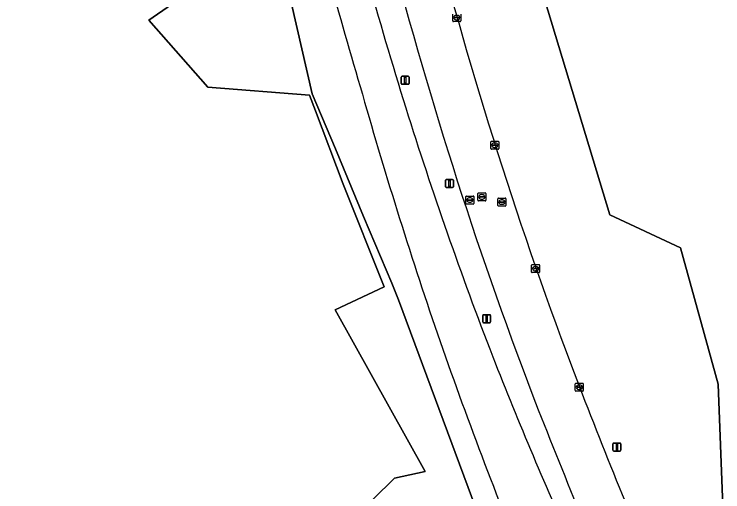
# Model space of a CAD drawing. Extents: x 154324 to 155744, y 382937 to 384188.
# Drawn here: x 155079.5 to 155168.4, y 383617.3 to 383677.2 of the extents above; entities that cross this region are included whole.
import ezdxf

# ---------------------------------------------------------------- set-up
doc = ezdxf.new("R2010")
doc.units = 0
for name, color, linetype in [('IMGEO_Berm_groen', 7, 'Continuous'), ('IMGEO_Groenvoorziening', 7, 'Continuous'), ('IMGEO_Kolk', 7, 'Continuous'), ('IMGEO_Lichtmast', 7, 'Continuous'), ('IMGEO_Loofbos', 7, 'Continuous'), ('IMGEO_Rijbaan_lokaal_gesloten', 7, 'Continuous'), ('IMGEO_Rijbaan_regionaal_gesloten', 7, 'Continuous'), ('IMGEO_Rioolput', 7, 'Continuous')]:
    doc.layers.add(name, color=color, linetype=linetype)

msp = doc.modelspace()

# ---------------------------------------------------------------- linework, layer by layer
at = {"layer": 'IMGEO_Berm_groen'}
msp.add_lwpolyline([(155168.374, 383615.468), (155167.784, 383630.808), (155163.064, 383647.918), (155154.214, 383652.048), (155144.774, 383683.319), (155130.024, 383737.6), (155124.123, 383771.821), (155122.648, 383819.022), (155123.238, 383848.523)], dxfattribs=at)
for centre, radius, start, end in [((155604.761, 383814.782), 499.001, 193.40345, 197.40987), ((155647.555, 383820.713), 532.313, 194.54099, 201.04258), ((155647.06, 383820.795), 537.747, 194.55801, 201.06003), ((155617.066, 383818.347), 511.809, 197.37855, 201.08287), ((155620.976, 383822.996), 517.138, 201.40764, 204.37906), ((155699.05, 383839.72), 587.199, 200.969382, 204.001708), ((156046.592, 383983.08), 968.941, 201.525674, 203.401425)]:
    msp.add_arc(centre, radius, start, end, dxfattribs=at)
at = {"layer": 'IMGEO_Groenvoorziening'}
for points in [[(155123.238, 383848.523), (155122.648, 383819.022), (155124.123, 383771.821), (155130.024, 383737.6), (155144.774, 383683.319), (155154.214, 383652.048), (155163.064, 383647.918), (155167.784, 383630.808), (155168.374, 383615.468)], [(155073.558, 383760.225), (155082.502, 383757.348), (155083.717, 383744.948), (155076.22, 383733.105), (155080.966, 383731.571), (155088.121, 383731.161), (155094.233, 383737.066), (155101.437, 383734.514), (155116.865, 383667.25), (155119.805, 383660.327), (155123.304, 383651.828), (155126.889, 383643.47), (155127.696, 383641.387), (155155.837, 383565.533)], [(155155.837, 383565.533), (155127.696, 383641.387), (155126.889, 383643.47), (155123.304, 383651.828), (155119.805, 383660.327), (155116.865, 383667.25), (155101.437, 383734.514), (155100.129, 383724.58), (155096.026, 383716.863), (155094.982, 383708.599), (155105.477, 383709.647), (155110.091, 383687.943), (155105.485, 383682.796), (155096.415, 383676.474), (155103.817, 383668.059), (155116.546, 383667.084), (155117.294, 383665.099), (155120.756, 383655.903), (155125.89, 383643.023), (155119.749, 383640.122), (155131.056, 383619.838), (155127.185, 383619.004), (155121.792, 383613.688)]]:
    msp.add_lwpolyline(points, dxfattribs=at)
for centre, radius, start, end in [((155632.53, 383820.388), 531.884, 193.26969, 196.63147), ((155722.774, 383838.3), 623.539, 195.83506, 198.824872), ((155693.52, 383832.019), 593.834, 199.162045, 202.306849)]:
    msp.add_arc(centre, radius, start, end, dxfattribs=at)
at = {"layer": 'IMGEO_Kolk'}
for p, q in [((155134.515, 383676.385), (155134.515, 383677.237)), ((155134.817, 383676.854), (155135.215, 383676.854)), ((155135.003, 383677.091), (155135.028, 383677.091)), ((155135.516, 383677.237), (155135.516, 383676.385)), ((155135.442, 383676.311), (155134.59, 383676.311)), ((155134.774, 383676.805), (155134.774, 383676.817)), ((155135.212, 383676.768), (155134.814, 383676.768)), ((155135.026, 383676.531), (155135.001, 383676.531)), ((155135.258, 383676.817), (155135.258, 383676.805)), ((155139.285, 383660.359), (155139.285, 383661.211)), ((155139.36, 383661.285), (155140.212, 383661.285)), ((155139.773, 383661.065), (155139.798, 383661.065)), ((155140.286, 383661.211), (155140.286, 383660.359)), ((155140.212, 383660.285), (155139.36, 383660.285)), ((155139.544, 383660.779), (155139.544, 383660.791)), ((155139.982, 383660.742), (155139.584, 383660.742)), ((155139.587, 383660.828), (155139.985, 383660.828)), ((155139.796, 383660.505), (155139.771, 383660.505)), ((155140.028, 383660.791), (155140.028, 383660.779)), ((155144.475, 383645.794), (155145.327, 383645.794)), ((155144.4, 383644.868), (155144.4, 383645.72)), ((155144.659, 383645.288), (155144.659, 383645.3)), ((155145.097, 383645.251), (155144.699, 383645.251)), ((155144.702, 383645.337), (155145.1, 383645.337)), ((155144.911, 383645.014), (155144.886, 383645.014)), ((155144.888, 383645.574), (155144.913, 383645.574)), ((155145.143, 383645.3), (155145.143, 383645.288)), ((155145.401, 383645.72), (155145.401, 383644.868)), ((155145.327, 383644.794), (155144.475, 383644.794)), ((155149.879, 383629.98), (155149.879, 383630.832)), ((155149.954, 383630.906), (155150.806, 383630.906)), ((155150.367, 383630.686), (155150.392, 383630.686)), ((155150.88, 383630.832), (155150.88, 383629.98)), ((155150.806, 383629.906), (155149.954, 383629.906)), ((155150.138, 383630.4), (155150.138, 383630.412)), ((155150.576, 383630.363), (155150.178, 383630.363)), ((155150.181, 383630.449), (155150.579, 383630.449)), ((155150.39, 383630.126), (155150.365, 383630.126)), ((155150.622, 383630.412), (155150.622, 383630.4))]:
    msp.add_line(p, q, dxfattribs=at)
for points in [[(155134.515, 383676.385), (155134.515, 383677.237)], [(155135.516, 383677.237), (155135.516, 383676.385)], [(155135.442, 383676.311), (155134.59, 383676.311)], [(155139.285, 383660.359), (155139.285, 383661.211)], [(155139.36, 383661.285), (155140.212, 383661.285)], [(155140.286, 383661.211), (155140.286, 383660.359)], [(155140.212, 383660.285), (155139.36, 383660.285)], [(155144.475, 383645.794), (155145.327, 383645.794)], [(155144.4, 383644.868), (155144.4, 383645.72)], [(155145.401, 383645.72), (155145.401, 383644.868)], [(155145.327, 383644.794), (155144.475, 383644.794)], [(155149.879, 383629.98), (155149.879, 383630.832)], [(155149.954, 383630.906), (155150.806, 383630.906)], [(155150.88, 383630.832), (155150.88, 383629.98)], [(155150.806, 383629.906), (155149.954, 383629.906)]]:
    msp.add_lwpolyline(points, dxfattribs=at)
for centre, radius, start, end in [((155134.814, 383676.814), 0.0403, 85.87752, 175.75265), ((155135.219, 383676.816), 0.0386, 1.73085, 96.63898), ((155134.592, 383676.387), 0.0765, 181.55205, 268.44795), ((155134.592, 383676.387), 0.0765, 181.55205, 268.44795), ((155134.811, 383676.804), 0.0366, 178.93798, 274.71019), ((155135.215, 383676.811), 0.043, 264.86636, 352.45326), ((155135.44, 383676.387), 0.0765, 271.55205, 358.44795), ((155135.44, 383676.387), 0.0765, 271.55205, 358.44795), ((155139.362, 383661.209), 0.0765, 91.55205, 178.44795), ((155139.362, 383661.209), 0.0765, 91.55205, 178.44795), ((155140.21, 383661.209), 0.0765, 1.55205, 88.44795), ((155140.21, 383661.209), 0.0765, 1.55205, 88.44795), ((155139.362, 383660.361), 0.0765, 181.55205, 268.44795), ((155139.362, 383660.361), 0.0765, 181.55205, 268.44795), ((155139.584, 383660.788), 0.0403, 85.87752, 175.75265), ((155139.581, 383660.778), 0.0366, 178.93798, 274.71019), ((155139.985, 383660.785), 0.043, 264.86636, 352.45326), ((155139.989, 383660.79), 0.0386, 1.73085, 96.63898), ((155140.21, 383660.361), 0.0765, 271.55205, 358.44795), ((155140.21, 383660.361), 0.0765, 271.55205, 358.44795), ((155144.477, 383645.718), 0.0765, 91.55205, 178.44795), ((155144.477, 383645.718), 0.0765, 91.55205, 178.44795), ((155145.325, 383645.718), 0.0765, 1.55205, 88.44795), ((155145.325, 383645.718), 0.0765, 1.55205, 88.44795), ((155144.477, 383644.87), 0.0765, 181.55205, 268.44795), ((155144.477, 383644.87), 0.0765, 181.55205, 268.44795), ((155144.699, 383645.297), 0.0403, 85.87752, 175.75265), ((155144.696, 383645.287), 0.0366, 178.93798, 274.71019), ((155145.1, 383645.294), 0.043, 264.86636, 352.45326), ((155145.104, 383645.299), 0.0386, 1.73085, 96.63898), ((155145.325, 383644.87), 0.0765, 271.55205, 358.44795), ((155145.325, 383644.87), 0.0765, 271.55205, 358.44795), ((155149.956, 383630.83), 0.0765, 91.55205, 178.44795), ((155149.956, 383630.83), 0.0765, 91.55205, 178.44795), ((155150.804, 383630.83), 0.0765, 1.55205, 88.44795), ((155150.804, 383630.83), 0.0765, 1.55205, 88.44795), ((155149.956, 383629.982), 0.0765, 181.55205, 268.44795), ((155149.956, 383629.982), 0.0765, 181.55205, 268.44795), ((155150.178, 383630.409), 0.0403, 85.87752, 175.75265), ((155150.175, 383630.399), 0.0366, 178.93798, 274.71019), ((155150.579, 383630.406), 0.043, 264.86636, 352.45326), ((155150.583, 383630.411), 0.0386, 1.73085, 96.63898), ((155150.804, 383629.982), 0.0765, 271.55205, 358.44795), ((155150.804, 383629.982), 0.0765, 271.55205, 358.44795)]:
    msp.add_arc(centre, radius, start, end, dxfattribs=at)
for centre, major_axis, ratio, start_param, end_param in [((155135.002, 383676.811), (-0.387, 0.002), 0.722429, 4.712389, 7.853982), ((155135.027, 383676.811), (-0.39, 0.002), 0.717154, 1.570796, 4.712389), ((155139.772, 383660.785), (-0.387, 0.002), 0.722429, 4.712389, 7.853982), ((155139.797, 383660.785), (-0.39, 0.002), 0.717154, 1.570796, 4.712389), ((155144.887, 383645.294), (-0.387, 0.002), 0.722429, 4.712389, 7.853982), ((155144.912, 383645.294), (-0.39, 0.002), 0.717154, 1.570796, 4.712389), ((155150.366, 383630.406), (-0.387, 0.002), 0.722429, 4.712389, 7.853982), ((155150.391, 383630.406), (-0.39, 0.002), 0.717154, 1.570796, 4.712389)]:
    msp.add_ellipse(centre, major_axis=major_axis, ratio=ratio, start_param=start_param, end_param=end_param, dxfattribs=at)
at = {"layer": 'IMGEO_Lichtmast'}
for p, q in [((155128.048, 383668.536), (155128.048, 383669.336)), ((155128.048, 383669.336), (155128.048, 383668.536)), ((155128.148, 383669.436), (155128.938, 383669.436)), ((155128.938, 383669.436), (155128.148, 383669.436)), ((155129.038, 383669.336), (155129.038, 383668.536)), ((155129.038, 383668.536), (155129.038, 383669.336)), ((155128.938, 383668.436), (155128.148, 383668.436)), ((155128.148, 383668.436), (155128.938, 383668.436)), ((155133.694, 383656.477), (155134.484, 383656.477)), ((155134.484, 383656.477), (155133.694, 383656.477)), ((155133.594, 383655.577), (155133.594, 383656.377)), ((155133.594, 383656.377), (155133.594, 383655.577)), ((155134.584, 383656.377), (155134.584, 383655.577)), ((155134.584, 383655.577), (155134.584, 383656.377)), ((155134.484, 383655.477), (155133.694, 383655.477)), ((155133.694, 383655.477), (155134.484, 383655.477)), ((155138.268, 383638.603), (155138.268, 383639.403)), ((155138.268, 383639.403), (155138.268, 383638.603)), ((155138.368, 383639.503), (155139.158, 383639.503)), ((155139.158, 383639.503), (155138.368, 383639.503)), ((155139.258, 383639.403), (155139.258, 383638.603)), ((155139.258, 383638.603), (155139.258, 383639.403)), ((155139.158, 383638.503), (155138.368, 383638.503)), ((155138.368, 383638.503), (155139.158, 383638.503)), ((155154.602, 383622.495), (155154.602, 383623.295)), ((155154.602, 383623.295), (155154.602, 383622.495)), ((155154.702, 383623.395), (155155.492, 383623.395)), ((155155.492, 383623.395), (155154.702, 383623.395)), ((155155.592, 383623.295), (155155.592, 383622.495)), ((155155.592, 383622.495), (155155.592, 383623.295)), ((155155.492, 383622.395), (155154.702, 383622.395)), ((155154.702, 383622.395), (155155.492, 383622.395))]:
    msp.add_line(p, q, dxfattribs=at)
for points in [[(155128.468, 383669.311), (155128.618, 383669.311), (155128.618, 383668.561), (155128.468, 383668.561), (155128.468, 383669.311)], [(155134.014, 383656.352), (155134.164, 383656.352), (155134.164, 383655.602), (155134.014, 383655.602), (155134.014, 383656.352)], [(155138.688, 383639.378), (155138.838, 383639.378), (155138.838, 383638.628), (155138.688, 383638.628), (155138.688, 383639.378)], [(155155.022, 383623.27), (155155.172, 383623.27), (155155.172, 383622.52), (155155.022, 383622.52), (155155.022, 383623.27)]]:
    msp.add_lwpolyline(points, dxfattribs=at)
for centre, start, end in [((155128.148, 383669.336), 90, 180), ((155128.148, 383669.336), 90, 180), ((155128.938, 383669.336), 0, 90), ((155128.938, 383669.336), 360, 90), ((155128.148, 383668.536), 180, 270), ((155128.148, 383668.536), 180, 270), ((155128.938, 383668.536), 270, 0), ((155128.938, 383668.536), 270, 0), ((155133.694, 383656.377), 90, 180), ((155133.694, 383656.377), 90, 180), ((155134.484, 383656.377), 0, 90), ((155134.484, 383656.377), 360, 90), ((155133.694, 383655.577), 180, 270), ((155133.694, 383655.577), 180, 270), ((155134.484, 383655.577), 270, 0), ((155134.484, 383655.577), 270, 0), ((155138.368, 383639.403), 90, 180), ((155138.368, 383639.403), 90, 180), ((155139.158, 383639.403), 0, 90), ((155139.158, 383639.403), 360, 90), ((155138.368, 383638.603), 180, 270), ((155138.368, 383638.603), 180, 270), ((155139.158, 383638.603), 270, 0), ((155139.158, 383638.603), 270, 0), ((155154.702, 383623.295), 90, 180), ((155154.702, 383623.295), 90, 180), ((155155.492, 383623.295), 0, 90), ((155155.492, 383623.295), 360, 90), ((155154.702, 383622.495), 180, 270), ((155154.702, 383622.495), 180, 270), ((155155.492, 383622.495), 270, 0), ((155155.492, 383622.495), 270, 0)]:
    msp.add_arc(centre, 0.1, start, end, dxfattribs=at)
at = {"layer": 'IMGEO_Loofbos'}
msp.add_lwpolyline([(155121.792, 383613.688), (155127.185, 383619.004), (155131.056, 383619.838), (155119.749, 383640.122), (155125.89, 383643.023), (155120.756, 383655.903), (155117.294, 383665.099), (155116.546, 383667.084), (155103.817, 383668.059), (155096.415, 383676.474), (155105.485, 383682.796), (155110.091, 383687.943), (155105.477, 383709.647), (155094.982, 383708.599), (155096.026, 383716.863), (155100.129, 383724.58), (155101.437, 383734.514), (155094.233, 383737.066), (155088.121, 383731.161), (155080.966, 383731.571), (155076.22, 383733.105), (155083.717, 383744.948), (155082.502, 383757.348), (155073.558, 383760.225)], dxfattribs=at)
at = {"layer": 'IMGEO_Rijbaan_lokaal_gesloten'}
for centre, radius, start, end in [((155647.555, 383820.713), 532.313, 194.54099, 201.04258), ((155647.06, 383820.795), 537.747, 194.55801, 201.06003), ((155699.05, 383839.72), 587.199, 200.969382, 204.001708), ((156046.592, 383983.08), 968.941, 201.525674, 203.401425)]:
    msp.add_arc(centre, radius, start, end, dxfattribs=at)
at = {"layer": 'IMGEO_Rijbaan_regionaal_gesloten'}
for centre, radius, start, end in [((155604.761, 383814.782), 499.001, 193.40345, 197.40987), ((155632.53, 383820.388), 531.884, 193.26969, 196.63147), ((155722.774, 383838.3), 623.539, 195.83506, 198.824872), ((155617.066, 383818.347), 511.809, 197.37855, 201.08287), ((155693.52, 383832.019), 593.834, 199.162045, 202.306849), ((155620.976, 383822.996), 517.138, 201.40764, 204.37906)]:
    msp.add_arc(centre, radius, start, end, dxfattribs=at)
at = {"layer": 'IMGEO_Rioolput'}
for p, q in [((155137.658, 383653.872), (155137.658, 383654.724)), ((155137.733, 383654.798), (155138.585, 383654.798)), ((155138.659, 383654.724), (155138.659, 383653.872)), ((155136.153, 383653.476), (155136.153, 383654.328)), ((155136.228, 383654.402), (155137.08, 383654.402)), ((155136.412, 383653.896), (155136.412, 383653.908)), ((155136.85, 383653.859), (155136.452, 383653.859)), ((155136.455, 383653.945), (155136.853, 383653.945)), ((155136.641, 383654.182), (155136.666, 383654.182)), ((155136.896, 383653.908), (155136.896, 383653.896)), ((155137.154, 383654.328), (155137.154, 383653.476)), ((155138.585, 383653.798), (155137.733, 383653.798)), ((155137.917, 383654.292), (155137.917, 383654.304)), ((155138.355, 383654.255), (155137.957, 383654.255)), ((155137.96, 383654.341), (155138.358, 383654.341)), ((155138.169, 383654.018), (155138.144, 383654.018)), ((155138.146, 383654.578), (155138.171, 383654.578)), ((155138.401, 383654.304), (155138.401, 383654.292)), ((155140.173, 383653.218), (155140.173, 383654.07)), ((155140.248, 383654.144), (155141.1, 383654.144)), ((155140.661, 383653.924), (155140.686, 383653.924)), ((155141.174, 383654.07), (155141.174, 383653.218)), ((155137.08, 383653.402), (155136.228, 383653.402)), ((155136.664, 383653.622), (155136.639, 383653.622)), ((155141.1, 383653.144), (155140.248, 383653.144)), ((155140.432, 383653.638), (155140.432, 383653.65)), ((155140.87, 383653.601), (155140.472, 383653.601)), ((155140.475, 383653.687), (155140.873, 383653.687)), ((155140.684, 383653.364), (155140.659, 383653.364)), ((155140.916, 383653.65), (155140.916, 383653.638))]:
    msp.add_line(p, q, dxfattribs=at)
for points in [[(155137.658, 383653.872), (155137.658, 383654.724)], [(155137.733, 383654.798), (155138.585, 383654.798)], [(155138.659, 383654.724), (155138.659, 383653.872)], [(155136.153, 383653.476), (155136.153, 383654.328)], [(155136.228, 383654.402), (155137.08, 383654.402)], [(155137.154, 383654.328), (155137.154, 383653.476)], [(155138.585, 383653.798), (155137.733, 383653.798)], [(155140.173, 383653.218), (155140.173, 383654.07)], [(155140.248, 383654.144), (155141.1, 383654.144)], [(155141.174, 383654.07), (155141.174, 383653.218)], [(155137.08, 383653.402), (155136.228, 383653.402)], [(155141.1, 383653.144), (155140.248, 383653.144)]]:
    msp.add_lwpolyline(points, dxfattribs=at)
for centre, radius, start, end in [((155137.735, 383654.722), 0.0765, 91.55205, 178.44795), ((155137.735, 383654.722), 0.0765, 91.55205, 178.44795), ((155138.583, 383654.722), 0.0765, 1.55205, 88.44795), ((155138.583, 383654.722), 0.0765, 1.55205, 88.44795), ((155136.23, 383654.326), 0.0765, 91.55205, 178.44795), ((155136.23, 383654.326), 0.0765, 91.55205, 178.44795), ((155136.452, 383653.905), 0.0403, 85.87752, 175.75265), ((155136.449, 383653.895), 0.0366, 178.93798, 274.71019), ((155136.853, 383653.902), 0.043, 264.86636, 352.45326), ((155136.857, 383653.907), 0.0386, 1.73085, 96.63898), ((155137.078, 383654.326), 0.0765, 1.55205, 88.44795), ((155137.078, 383654.326), 0.0765, 1.55205, 88.44795), ((155137.735, 383653.874), 0.0765, 181.55205, 268.44795), ((155137.735, 383653.874), 0.0765, 181.55205, 268.44795), ((155137.957, 383654.301), 0.0403, 85.87752, 175.75265), ((155137.954, 383654.291), 0.0366, 178.93798, 274.71019), ((155138.358, 383654.298), 0.043, 264.86636, 352.45326), ((155138.362, 383654.303), 0.0386, 1.73085, 96.63898), ((155138.583, 383653.874), 0.0765, 271.55205, 358.44795), ((155138.583, 383653.874), 0.0765, 271.55205, 358.44795), ((155140.25, 383654.068), 0.0765, 91.55205, 178.44795), ((155140.25, 383654.068), 0.0765, 91.55205, 178.44795), ((155141.098, 383654.068), 0.0765, 1.55205, 88.44795), ((155141.098, 383654.068), 0.0765, 1.55205, 88.44795), ((155136.23, 383653.478), 0.0765, 181.55205, 268.44795), ((155136.23, 383653.478), 0.0765, 181.55205, 268.44795), ((155137.078, 383653.478), 0.0765, 271.55205, 358.44795), ((155137.078, 383653.478), 0.0765, 271.55205, 358.44795), ((155140.25, 383653.22), 0.0765, 181.55205, 268.44795), ((155140.25, 383653.22), 0.0765, 181.55205, 268.44795), ((155140.472, 383653.647), 0.0403, 85.87752, 175.75265), ((155140.469, 383653.637), 0.0366, 178.93798, 274.71019), ((155140.873, 383653.644), 0.043, 264.86636, 352.45326), ((155140.877, 383653.649), 0.0386, 1.73085, 96.63898), ((155141.098, 383653.22), 0.0765, 271.55205, 358.44795), ((155141.098, 383653.22), 0.0765, 271.55205, 358.44795)]:
    msp.add_arc(centre, radius, start, end, dxfattribs=at)
for centre, major_axis, ratio, start_param, end_param in [((155136.64, 383653.902), (-0.387, 0.002), 0.722429, 4.712389, 7.853982), ((155136.665, 383653.902), (-0.39, 0.002), 0.717154, 1.570796, 4.712389), ((155138.145, 383654.298), (-0.387, 0.002), 0.722429, 4.712389, 7.853982), ((155138.17, 383654.298), (-0.39, 0.002), 0.717154, 1.570796, 4.712389), ((155140.66, 383653.644), (-0.387, 0.002), 0.722429, 4.712389, 7.853982), ((155140.685, 383653.644), (-0.39, 0.002), 0.717154, 1.570796, 4.712389)]:
    msp.add_ellipse(centre, major_axis=major_axis, ratio=ratio, start_param=start_param, end_param=end_param, dxfattribs=at)

doc.saveas('drawing.dxf')
